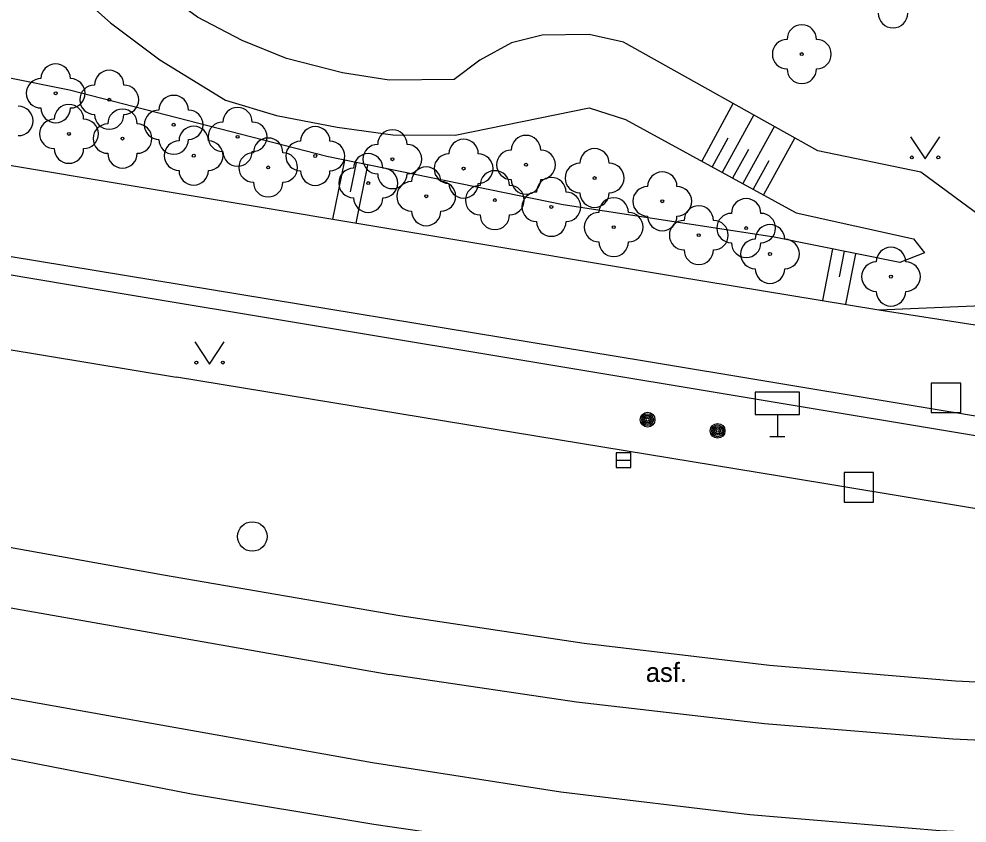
# Model space of a CAD drawing. Extents: x -596229 to -595156, y -1161237 to -1159376.
# Drawn here: x -595840.28 to -595808.07, y -1160336.73 to -1160309.41 of the extents above; entities that cross this region are included whole.
import ezdxf

# ---------------------------------------------------------------- set-up
doc = ezdxf.new("R2010")
doc.units = 0
for name, color, linetype in [('Level 22', 7, 'Continuous'), ('Level 25', 7, 'Continuous'), ('Level 26', 7, 'Continuous'), ('Level 27', 7, 'Continuous'), ('Level 34', 7, 'Continuous'), ('Level 36', 7, 'Continuous'), ('TM - chodniky - VP', 7, 'Continuous'), ('TM - dolni hrana svahu', 7, 'Continuous'), ('TM - horni hrana svahu', 7, 'Continuous'), ('TM - komunikace - VP', 7, 'Continuous'), ('TM - MHD - osa koleji', 7, 'Continuous'), ('TM - plot zivy neuzavreny', 7, 'Continuous'), ('TM - popis povrchu', 7, 'Continuous'), ('TM - rozhrani mezi zpev. plochami mezi sebou - VP', 7, 'Continuous'), ('TM - srafovani', 7, 'Continuous')]:
    doc.layers.add(name, color=color, linetype=linetype)

msp = doc.modelspace()

# ---------------------------------------------------------------- linework, layer by layer
at = {"layer": 'Level 22'}
for centre in [(-595813.68, -1160310.61), (-595839.03, -1160311.94), (-595837.21, -1160312.16), (-595835.02, -1160313.01), (-595838.58, -1160313.32), (-595836.76, -1160313.48), (-595832.85, -1160313.42), (-595834.34, -1160314.06), (-595830.21, -1160314.07), (-595827.59, -1160314.18), (-595831.81, -1160314.46), (-595825.17, -1160314.5), (-595823.05, -1160314.37), (-595820.72, -1160314.82), (-595828.41, -1160314.99), (-595826.44, -1160315.44), (-595824.11, -1160315.57), (-595822.19, -1160315.8), (-595818.42, -1160315.61), (-595820.07, -1160316.49), (-595815.57, -1160316.52), (-595817.18, -1160316.76), (-595814.76, -1160317.4), (-595810.65, -1160318.17)]:
    msp.add_circle(centre, 0.05, dxfattribs=at)
for centre, start, end in [((-595810.58, -1160309.22), 180, 0), ((-595813.68, -1160310.11), 0, 180), ((-595814.18, -1160310.61), 90, 270), ((-595813.18, -1160310.61), 270, 90), ((-595839.03, -1160311.44), 0, 180), ((-595837.21, -1160311.66), 0, 180), ((-595813.68, -1160311.11), 180, 0), ((-595839.53, -1160311.94), 90, 270), ((-595838.53, -1160311.94), 270, 90), ((-595837.71, -1160312.16), 90, 270), ((-595836.71, -1160312.16), 270, 90), ((-595835.02, -1160312.51), 0, 180), ((-595840.3, -1160312.88), 270, 90), ((-595839.03, -1160312.44), 180, 0), ((-595838.58, -1160312.82), 0, 180), ((-595836.76, -1160312.98), 0, 180), ((-595835.52, -1160313.01), 90, 270), ((-595834.52, -1160313.01), 270, 90), ((-595832.85, -1160312.92), 0, 180), ((-595839.08, -1160313.32), 90, 270), ((-595838.08, -1160313.32), 270, 90), ((-595837.21, -1160312.66), 180, 0), ((-595833.35, -1160313.42), 90, 270), ((-595832.35, -1160313.42), 270, 90), ((-595837.26, -1160313.48), 90, 270), ((-595836.26, -1160313.48), 270, 90), ((-595834.34, -1160313.56), 0, 180), ((-595830.21, -1160313.57), 0, 180), ((-595827.59, -1160313.68), 0, 180), ((-595835.02, -1160313.51), 180, 0), ((-595834.84, -1160314.06), 90, 270), ((-595833.84, -1160314.06), 270, 90), ((-595831.81, -1160313.96), 0, 180), ((-595830.71, -1160314.07), 90, 270), ((-595829.71, -1160314.07), 270, 90), ((-595825.17, -1160314), 0, 180), ((-595823.05, -1160313.87), 0, 180), ((-595838.58, -1160313.82), 180, 0), ((-595828.09, -1160314.18), 90, 270), ((-595827.09, -1160314.18), 270, 90), ((-595823.55, -1160314.37), 90, 270), ((-595822.55, -1160314.37), 270, 90), ((-595820.72, -1160314.32), 0, 180), ((-595836.76, -1160313.98), 180, 0), ((-595832.85, -1160313.92), 180, 0), ((-595832.31, -1160314.46), 90, 270), ((-595831.31, -1160314.46), 270, 90), ((-595828.41, -1160314.49), 0, 180), ((-595825.67, -1160314.5), 90, 270), ((-595824.67, -1160314.5), 270, 90), ((-595828.91, -1160314.99), 90, 270), ((-595827.91, -1160314.99), 270, 90), ((-595826.44, -1160314.94), 0, 180), ((-595821.22, -1160314.82), 90, 270), ((-595820.22, -1160314.82), 270, 90), ((-595834.34, -1160314.56), 180, 0), ((-595830.21, -1160314.57), 180, 0), ((-595827.59, -1160314.68), 180, 0), ((-595824.11, -1160315.07), 0, 180), ((-595823.05, -1160314.87), 180, 0), ((-595822.19, -1160315.3), 0, 180), ((-595818.42, -1160315.11), 0, 180), ((-595831.81, -1160314.96), 180, 0), ((-595826.94, -1160315.44), 90, 270), ((-595825.94, -1160315.44), 270, 90), ((-595825.17, -1160315), 180, 0), ((-595824.61, -1160315.57), 90, 270), ((-595823.61, -1160315.57), 270, 90), ((-595818.92, -1160315.61), 90, 270), ((-595817.92, -1160315.61), 270, 90), ((-595828.41, -1160315.49), 180, 0), ((-595822.69, -1160315.8), 90, 270), ((-595821.69, -1160315.8), 270, 90), ((-595820.72, -1160315.32), 180, 0), ((-595820.07, -1160315.99), 0, 180), ((-595815.57, -1160316.02), 0, 180), ((-595817.18, -1160316.26), 0, 180), ((-595826.44, -1160315.94), 180, 0), ((-595824.11, -1160316.07), 180, 0), ((-595820.57, -1160316.49), 90, 270), ((-595819.57, -1160316.49), 270, 90), ((-595818.42, -1160316.11), 180, 0), ((-595816.07, -1160316.52), 90, 270), ((-595815.07, -1160316.52), 270, 90), ((-595822.19, -1160316.3), 180, 0), ((-595817.68, -1160316.76), 90, 270), ((-595816.68, -1160316.76), 270, 90), ((-595814.76, -1160316.9), 0, 180), ((-595820.07, -1160316.99), 180, 0), ((-595815.57, -1160317.02), 180, 0), ((-595815.26, -1160317.4), 90, 270), ((-595814.26, -1160317.4), 270, 90), ((-595817.18, -1160317.26), 180, 0), ((-595810.65, -1160317.67), 0, 180), ((-595811.15, -1160318.17), 90, 270), ((-595810.15, -1160318.17), 270, 90), ((-595814.76, -1160317.9), 180, 0), ((-595810.65, -1160318.67), 180, 0)]:
    msp.add_arc(centre, 0.5, start, end, dxfattribs=at)
at = {"layer": 'Level 25'}
for centre, radius in [((-595818.92, -1160323.03), 0.25), ((-595818.92, -1160323.03), 0.2), ((-595818.92, -1160323.03), 0.15), ((-595818.92, -1160323.03), 0.1), ((-595818.92, -1160323.03), 0.05), ((-595816.54, -1160323.41), 0.25), ((-595816.54, -1160323.41), 0.2), ((-595816.54, -1160323.41), 0.15), ((-595816.54, -1160323.41), 0.1), ((-595816.54, -1160323.41), 0.05)]:
    msp.add_circle(centre, radius, dxfattribs=at)
at = {"layer": 'Level 26'}
for points in [[(-595809.28, -1160322.79), (-595808.28, -1160322.79), (-595808.28, -1160321.79), (-595809.28, -1160321.79)], [(-595812.24, -1160325.83), (-595811.24, -1160325.83), (-595811.24, -1160324.83), (-595812.24, -1160324.83)]]:
    msp.add_lwpolyline(points, close=True, dxfattribs=at)
at = {"layer": 'Level 27'}
msp.add_line((-595819.99, -1160324.41), (-595819.49, -1160324.41), dxfattribs=at)
msp.add_lwpolyline([(-595819.99, -1160324.66), (-595819.49, -1160324.66), (-595819.49, -1160324.16), (-595819.99, -1160324.16)], close=True, dxfattribs=at)
msp.add_circle((-595832.35, -1160327), 0.5, dxfattribs=at)
at = {"layer": 'Level 34'}
for p, q in [((-595814.51, -1160322.85), (-595814.51, -1160323.6)), ((-595814.76, -1160323.6), (-595814.26, -1160323.6))]:
    msp.add_line(p, q, dxfattribs=at)
msp.add_lwpolyline([(-595815.26, -1160322.85), (-595813.76, -1160322.85), (-595813.76, -1160322.1), (-595815.26, -1160322.1)], close=True, dxfattribs=at)
at = {"layer": 'Level 36'}
for points in [[(-595809.99, -1160313.42), (-595809.49, -1160314.17), (-595808.99, -1160313.42)], [(-595834.3, -1160320.39), (-595833.8, -1160321.14), (-595833.3, -1160320.39)]]:
    msp.add_lwpolyline(points, dxfattribs=at)
for centre in [(-595809.94, -1160314.12), (-595809.041, -1160314.12), (-595834.25, -1160321.09), (-595833.351, -1160321.09)]:
    msp.add_circle(centre, 0.05, dxfattribs=at)
at = {"layer": 'TM - chodniky - VP'}
for points in [[(-595842.78, -1160314.02), (-595818.01, -1160318.15), (-595811.06, -1160319.3)], [(-595764.11, -1160322.89), (-595768.62, -1160323.77), (-595774.86, -1160325.12), (-595778.88, -1160325.82), (-595781.1, -1160326.21), (-595783.35, -1160326.38), (-595785.31, -1160326.33), (-595787.87, -1160326.04), (-595793.95, -1160325.21), (-595818.96, -1160321.05), (-595856.37, -1160314.89)], [(-595811.06, -1160319.3), (-595798.25, -1160321.29), (-595789.18, -1160322.9)]]:
    msp.add_lwpolyline(points, dxfattribs=at)
at = {"layer": 'TM - dolni hrana svahu'}
msp.add_lwpolyline([(-595811.06, -1160319.3), (-595806.48, -1160319.11), (-595807.39, -1160316.27), (-595809.63, -1160314.62), (-595813.13, -1160313.89), (-595819.74, -1160310.2), (-595820.9, -1160309.94), (-595822.5, -1160309.96), (-595823.54, -1160310.23), (-595824.62, -1160310.82), (-595825.49, -1160311.47), (-595827.7, -1160311.5), (-595829.28, -1160311.25), (-595831.19, -1160310.76), (-595832.69, -1160310.15), (-595834.21, -1160309.35), (-595835.56, -1160308.36), (-595836.63, -1160307.26), (-595837.6, -1160306.08), (-595838.3, -1160304.78), (-595838.69, -1160302.97), (-595838.83, -1160301.24), (-595838.86, -1160299.83), (-595838.77, -1160299.73)], dxfattribs=at)
at = {"layer": 'TM - horni hrana svahu'}
msp.add_lwpolyline([(-595840.39, -1160302.39), (-595840.08, -1160304.39), (-595839.29, -1160307.66), (-595837.17, -1160309.55), (-595835.49, -1160310.8), (-595833.26, -1160312.17), (-595831.53, -1160312.7), (-595829.47, -1160313.09), (-595827.58, -1160313.35), (-595825.46, -1160313.36), (-595820.9, -1160312.44), (-595819.67, -1160312.83), (-595813.87, -1160316), (-595809.88, -1160316.89), (-595809.51, -1160317.36), (-595810.35, -1160317.69), (-595814.62, -1160316.83), (-595821.79, -1160315.73), (-595829.82, -1160314.09), (-595838.56, -1160311.83), (-595847.13, -1160310.11)], dxfattribs=at)
at = {"layer": 'TM - komunikace - VP'}
for points in [[(-595887.25, -1160312.8), (-595862.4, -1160317.03), (-595857.19, -1160317.91), (-595834.92, -1160321.59)], [(-595779.42, -1160330.71), (-595787.58, -1160329.34), (-595795.78, -1160328.04), (-595814.37, -1160324.96), (-595834.92, -1160321.59)]]:
    msp.add_lwpolyline(points, dxfattribs=at)
at = {"layer": 'TM - MHD - osa koleji'}
for points in [[(-595843.66, -1160328.88), (-595827.68, -1160331.69)], [(-595828.26, -1160334.69), (-595844.44, -1160331.81)], [(-595814.95, -1160333.36), (-595821.33, -1160332.63), (-595827.68, -1160331.69)], [(-595802.14, -1160334.18), (-595808.55, -1160333.88), (-595814.95, -1160333.36)], [(-595815.44, -1160336.46), (-595821.87, -1160335.69), (-595828.26, -1160334.69)], [(-595802.53, -1160337.31), (-595808.99, -1160337), (-595815.44, -1160336.46)]]:
    msp.add_lwpolyline(points, dxfattribs=at)
at = {"layer": 'TM - plot zivy neuzavreny'}
msp.add_lwpolyline([(-595778.75, -1160326.44), (-595780.7, -1160326.75), (-595783.07, -1160326.96), (-595786.23, -1160326.97), (-595788.93, -1160326.51), (-595807.57, -1160323.61), (-595837.38, -1160318.65), (-595860.14, -1160314.82), (-595874.38, -1160312.49)], dxfattribs=at)
at = {"layer": 'TM - rozhrani mezi zpev. plochami mezi sebou - VP'}
for points in [[(-595827.34, -1160329.69), (-595835.37, -1160328.31), (-595843.39, -1160326.87), (-595851.4, -1160325.35)], [(-595802.13, -1160332.22), (-595808.46, -1160331.91), (-595814.78, -1160331.38), (-595821.07, -1160330.64), (-595827.34, -1160329.69)], [(-595815.77, -1160338.44), (-595822, -1160337.69), (-595828.22, -1160336.79), (-595834.41, -1160335.75), (-595840.57, -1160334.55)]]:
    msp.add_lwpolyline(points, dxfattribs=at)
at = {"layer": 'TM - srafovani'}
for points in [[(-595816.01, -1160312.28), (-595817.08, -1160314.25)], [(-595815.31, -1160312.67), (-595816.38, -1160314.63)], [(-595814.61, -1160313.06), (-595815.68, -1160315.01)], [(-595816.19, -1160313.46), (-595816.73, -1160314.44)], [(-595813.92, -1160313.45), (-595814.98, -1160315.39)], [(-595815.49, -1160313.85), (-595816.03, -1160314.82)], [(-595829.61, -1160316.22), (-595829.2, -1160314.22)], [(-595814.8, -1160314.23), (-595815.33, -1160315.2)], [(-595829.01, -1160315.29), (-595828.81, -1160314.3)], [(-595828.82, -1160316.35), (-595828.42, -1160314.38)], [(-595812.97, -1160318.98), (-595812.62, -1160317.23)], [(-595812.4, -1160318.18), (-595812.23, -1160317.31)], [(-595812.18, -1160319.11), (-595811.84, -1160317.39)]]:
    msp.add_lwpolyline(points, dxfattribs=at)

# ---------------------------------------------------------------- texts
at = {"layer": 'TM - popis povrchu'}
msp.add_text('asf.', height=0.65, dxfattribs=at).set_placement((-595818.98, -1160331.94))

doc.saveas('drawing.dxf')
